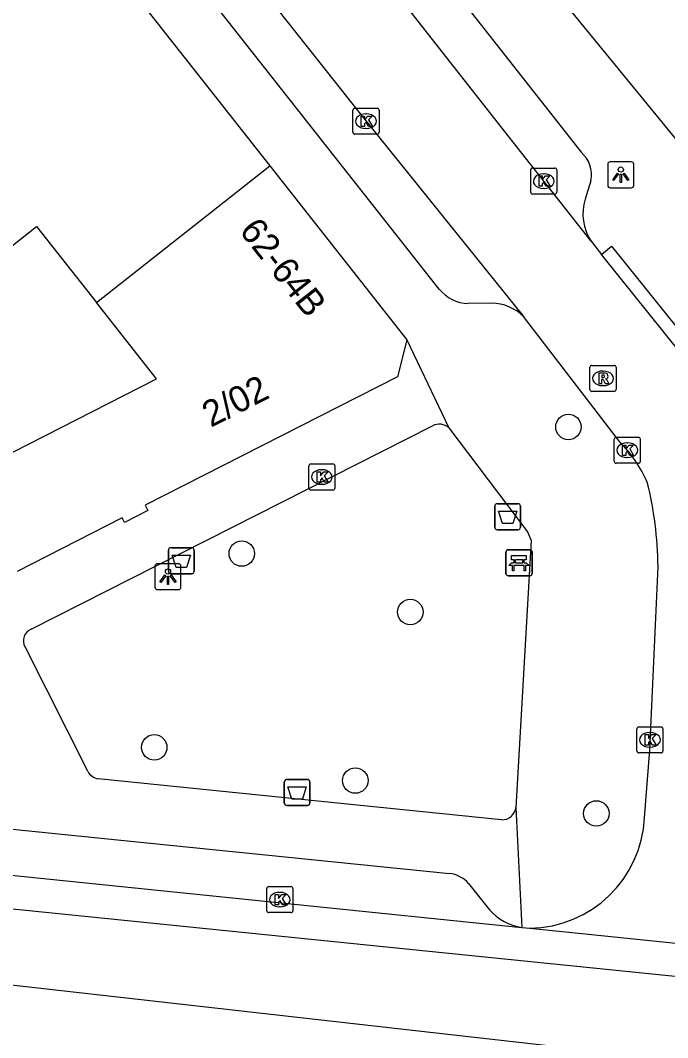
# Model space of a CAD drawing. Extents: x 160664 to 161506, y 382245 to 383288.
# Drawn here: x 160926.7 to 160951.59, y 382930.82 to 382969.93 of the extents above; entities that cross this region are included whole.
import ezdxf

# ---------------------------------------------------------------- set-up
doc = ezdxf.new("R2010")
doc.units = 0
for name, color, linetype in [('IMGEO_Afvalbak', 7, 'Continuous'), ('IMGEO_Bank', 7, 'Continuous'), ('IMGEO_Boom', 7, 'Continuous'), ('IMGEO_Kolk', 7, 'Continuous'), ('IMGEO_Lichtpunt', 7, 'Continuous'), ('IMGEO_OVBaan_gesloten', 7, 'Continuous'), ('IMGEO_Pand', 7, 'Continuous'), ('IMGEO_Pand_nummerreeks', 7, 'Continuous'), ('IMGEO_Rijbaan_lokaal_gesloten', 7, 'Continuous'), ('IMGEO_Rijbaan_lokaal_open', 7, 'Continuous'), ('IMGEO_Rioolput', 7, 'Continuous'), ('IMGEO_Voetpad_open', 7, 'Continuous')]:
    doc.layers.add(name, color=color, linetype=linetype)

msp = doc.modelspace()

# ---------------------------------------------------------------- linework, layer by layer
at = {"layer": 'IMGEO_Afvalbak'}
for p, q in [((160944.943, 382950.45), (160944.943, 382951.25)), ((160944.943, 382951.25), (160944.943, 382950.45)), ((160945.043, 382951.35), (160945.833, 382951.35)), ((160945.833, 382951.35), (160945.043, 382951.35)), ((160945.933, 382951.25), (160945.933, 382950.45)), ((160945.933, 382950.45), (160945.933, 382951.25)), ((160945.833, 382950.35), (160945.043, 382950.35)), ((160945.043, 382950.35), (160945.833, 382950.35)), ((160932.397, 382948.759), (160932.397, 382949.559)), ((160932.397, 382949.559), (160932.397, 382948.759)), ((160932.497, 382949.659), (160933.287, 382949.659)), ((160933.287, 382949.659), (160932.497, 382949.659)), ((160933.387, 382949.559), (160933.387, 382948.759)), ((160933.387, 382948.759), (160933.387, 382949.559)), ((160933.287, 382948.659), (160932.497, 382948.659)), ((160932.497, 382948.659), (160933.287, 382948.659)), ((160936.85, 382939.85), (160936.85, 382940.65)), ((160936.85, 382940.65), (160936.85, 382939.85)), ((160936.95, 382940.75), (160937.74, 382940.75)), ((160937.74, 382940.75), (160936.95, 382940.75)), ((160937.84, 382940.65), (160937.84, 382939.85)), ((160937.84, 382939.85), (160937.84, 382940.65)), ((160937.74, 382939.75), (160936.95, 382939.75)), ((160936.95, 382939.75), (160937.74, 382939.75))]:
    msp.add_line(p, q, dxfattribs=at)
for points in [[(160945.086, 382951.064), (160945.79, 382951.064), (160945.641, 382950.594), (160945.235, 382950.594), (160945.086, 382951.064)], [(160932.54, 382949.373), (160933.244, 382949.373), (160933.095, 382948.903), (160932.689, 382948.903), (160932.54, 382949.373)], [(160936.993, 382940.464), (160937.697, 382940.464), (160937.548, 382939.994), (160937.142, 382939.994), (160936.993, 382940.464)]]:
    msp.add_lwpolyline(points, dxfattribs=at)
for centre, start, end in [((160945.043, 382951.25), 90, 180), ((160945.043, 382951.25), 90, 180), ((160945.833, 382951.25), 0, 90), ((160945.833, 382951.25), 360, 90), ((160945.043, 382950.45), 180, 270), ((160945.043, 382950.45), 180, 270), ((160945.833, 382950.45), 270, 0), ((160945.833, 382950.45), 270, 0), ((160932.497, 382949.559), 90, 180), ((160932.497, 382949.559), 90, 180), ((160933.287, 382949.559), 0, 90), ((160933.287, 382949.559), 360, 90), ((160932.497, 382948.759), 180, 270), ((160932.497, 382948.759), 180, 270), ((160933.287, 382948.759), 270, 0), ((160933.287, 382948.759), 270, 0), ((160936.95, 382940.65), 90, 180), ((160936.95, 382940.65), 90, 180), ((160937.74, 382940.65), 0, 90), ((160937.74, 382940.65), 360, 90), ((160936.95, 382939.85), 180, 270), ((160936.95, 382939.85), 180, 270), ((160937.74, 382939.85), 270, 0), ((160937.74, 382939.85), 270, 0)]:
    msp.add_arc(centre, 0.1, start, end, dxfattribs=at)
at = {"layer": 'IMGEO_Bank'}
for p, q in [((160945.45, 382949.579), (160946.291, 382949.579)), ((160946.291, 382949.579), (160945.45, 382949.579)), ((160945.375, 382948.654), (160945.375, 382949.495)), ((160945.375, 382949.495), (160945.375, 382948.654)), ((160945.684, 382949.085), (160945.684, 382949.191)), ((160945.728, 382949.191), (160945.728, 382949.085)), ((160946.016, 382949.197), (160945.734, 382949.197)), ((160946.022, 382949.085), (160946.022, 382949.191)), ((160946.066, 382949.191), (160946.066, 382949.085)), ((160946.375, 382949.504), (160946.375, 382948.663)), ((160946.375, 382948.663), (160946.375, 382949.504)), ((160946.072, 382948.977), (160945.679, 382948.977)), ((160945.734, 382949.079), (160946.016, 382949.079)), ((160946.3, 382948.579), (160945.459, 382948.579)), ((160945.459, 382948.579), (160946.3, 382948.579))]:
    msp.add_line(p, q, dxfattribs=at)
for points in [[(160945.678, 382949.197), (160945.592, 382949.197), (160945.592, 382949.358), (160946.155, 382949.358), (160946.155, 382949.197), (160946.072, 382949.197)], [(160945.622, 382948.977), (160945.48, 382948.977), (160945.592, 382949.079), (160945.678, 382949.079)], [(160945.672, 382948.97), (160945.672, 382948.763), (160945.629, 382948.763), (160945.629, 382948.97)], [(160946.072, 382949.079), (160946.155, 382949.079), (160946.267, 382948.977), (160946.128, 382948.977)], [(160946.122, 382948.97), (160946.122, 382948.763), (160946.078, 382948.763), (160946.078, 382948.97)]]:
    msp.add_lwpolyline(points, dxfattribs=at)
for centre, radius, start, end in [((160945.453, 382949.501), 0.0779, 92.4484, 184.2845), ((160945.453, 382949.501), 0.0779, 92.4484, 184.2845), ((160946.297, 382949.501), 0.0779, 2.4484, 94.2845), ((160946.297, 382949.501), 0.0779, 2.4484, 94.2845), ((160945.677, 382949.19), 0.00671, 2.8957, 87.1043), ((160945.734, 382949.19), 0.00671, 92.8957, 177.1043), ((160946.016, 382949.19), 0.00671, 2.8957, 87.1043), ((160946.073, 382949.19), 0.00671, 92.8957, 177.1043), ((160945.622, 382948.97), 0.00671, 2.8957, 87.1043), ((160945.679, 382948.97), 0.00671, 92.8957, 177.1043), ((160945.677, 382949.086), 0.00671, 272.8957, 357.1043), ((160945.734, 382949.086), 0.00671, 182.8957, 267.1043), ((160946.016, 382949.086), 0.00671, 272.8957, 357.1043), ((160946.073, 382949.086), 0.00671, 182.8957, 267.1043), ((160946.071, 382948.97), 0.00671, 2.8957, 87.1043), ((160946.128, 382948.97), 0.00671, 92.8957, 177.1043), ((160945.453, 382948.657), 0.0779, 182.4484, 274.2845), ((160945.453, 382948.657), 0.0779, 182.4484, 274.2845), ((160946.297, 382948.657), 0.0779, 272.4484, 4.2845), ((160946.297, 382948.657), 0.0779, 272.4484, 4.2845)]:
    msp.add_arc(centre, radius, start, end, dxfattribs=at)
at = {"layer": 'IMGEO_Boom'}
for centre in [(160947.774, 382954.299), (160935.217, 382949.432), (160941.697, 382947.185), (160931.853, 382941.982), (160939.581, 382940.705), (160948.847, 382939.442)]:
    msp.add_circle(centre, 0.489, dxfattribs=at)
at = {"layer": 'IMGEO_Kolk'}
for p, q in [((160939.492, 382965.628), (160939.492, 382966.48)), ((160939.567, 382966.554), (160940.419, 382966.554)), ((160940.493, 382966.48), (160940.493, 382965.628)), ((160939.98, 382966.334), (160940.005, 382966.334)), ((160940.003, 382965.774), (160939.978, 382965.774)), ((160940.419, 382965.554), (160939.567, 382965.554)), ((160946.326, 382963.327), (160946.326, 382964.179)), ((160946.401, 382964.253), (160947.253, 382964.253)), ((160946.814, 382964.033), (160946.839, 382964.033)), ((160947.327, 382964.179), (160947.327, 382963.327)), ((160947.253, 382963.253), (160946.401, 382963.253)), ((160946.837, 382963.473), (160946.812, 382963.473)), ((160949.613, 382953.905), (160950.465, 382953.905)), ((160949.538, 382952.979), (160949.538, 382953.831)), ((160950.026, 382953.685), (160950.051, 382953.685)), ((160950.539, 382953.831), (160950.539, 382952.979)), ((160950.049, 382953.125), (160950.024, 382953.125)), ((160937.795, 382951.95), (160937.795, 382952.802)), ((160937.87, 382952.876), (160938.722, 382952.876)), ((160938.796, 382952.802), (160938.796, 382951.95)), ((160950.465, 382952.905), (160949.613, 382952.905)), ((160938.283, 382952.656), (160938.308, 382952.656)), ((160938.306, 382952.096), (160938.281, 382952.096)), ((160938.722, 382951.876), (160937.87, 382951.876)), ((160950.407, 382941.845), (160950.407, 382942.697)), ((160950.482, 382942.771), (160951.334, 382942.771)), ((160950.895, 382942.551), (160950.92, 382942.551)), ((160951.408, 382942.697), (160951.408, 382941.845)), ((160951.334, 382941.771), (160950.482, 382941.771)), ((160950.918, 382941.991), (160950.893, 382941.991)), ((160936.18, 382935.703), (160936.18, 382936.555)), ((160936.255, 382936.629), (160937.107, 382936.629)), ((160936.668, 382936.409), (160936.693, 382936.409)), ((160937.181, 382936.555), (160937.181, 382935.703)), ((160936.691, 382935.849), (160936.666, 382935.849)), ((160937.107, 382935.629), (160936.255, 382935.629))]:
    msp.add_line(p, q, dxfattribs=at)
for points in [[(160939.492, 382965.628), (160939.492, 382966.48)], [(160939.567, 382966.554), (160940.419, 382966.554)], [(160940.493, 382966.48), (160940.493, 382965.628)], [(160939.813, 382966.254), (160939.936, 382966.254), (160939.936, 382966.103), (160940.066, 382966.254), (160940.23, 382966.254), (160940.084, 382966.103), (160940.237, 382965.854), (160940.085, 382965.854), (160940, 382966.018), (160939.936, 382965.951), (160939.936, 382965.854), (160939.813, 382965.854), (160939.813, 382966.254)], [(160940.419, 382965.554), (160939.567, 382965.554)], [(160946.326, 382963.327), (160946.326, 382964.179)], [(160946.401, 382964.253), (160947.253, 382964.253)], [(160947.327, 382964.179), (160947.327, 382963.327)], [(160946.647, 382963.953), (160946.77, 382963.953), (160946.77, 382963.802), (160946.9, 382963.953), (160947.064, 382963.953), (160946.918, 382963.802), (160947.071, 382963.553), (160946.919, 382963.553), (160946.834, 382963.717), (160946.77, 382963.65), (160946.77, 382963.553), (160946.647, 382963.553), (160946.647, 382963.953)], [(160947.253, 382963.253), (160946.401, 382963.253)], [(160949.613, 382953.905), (160950.465, 382953.905)], [(160949.538, 382952.979), (160949.538, 382953.831)], [(160949.859, 382953.605), (160949.982, 382953.605), (160949.982, 382953.454), (160950.112, 382953.605), (160950.276, 382953.605), (160950.13, 382953.454), (160950.283, 382953.205), (160950.131, 382953.205), (160950.046, 382953.369), (160949.982, 382953.302), (160949.982, 382953.205), (160949.859, 382953.205), (160949.859, 382953.605)], [(160950.539, 382953.831), (160950.539, 382952.979)], [(160937.795, 382951.95), (160937.795, 382952.802)], [(160937.87, 382952.876), (160938.722, 382952.876)], [(160938.796, 382952.802), (160938.796, 382951.95)], [(160950.465, 382952.905), (160949.613, 382952.905)], [(160938.116, 382952.576), (160938.239, 382952.576), (160938.239, 382952.425), (160938.369, 382952.576), (160938.533, 382952.576), (160938.387, 382952.425), (160938.54, 382952.176), (160938.388, 382952.176), (160938.303, 382952.34), (160938.239, 382952.273), (160938.239, 382952.176), (160938.116, 382952.176), (160938.116, 382952.576)], [(160938.722, 382951.876), (160937.87, 382951.876)], [(160950.407, 382941.845), (160950.407, 382942.697)], [(160950.482, 382942.771), (160951.334, 382942.771)], [(160951.408, 382942.697), (160951.408, 382941.845)], [(160950.728, 382942.471), (160950.851, 382942.471), (160950.851, 382942.32), (160950.981, 382942.471), (160951.145, 382942.471), (160950.999, 382942.32), (160951.152, 382942.071), (160951, 382942.071), (160950.915, 382942.235), (160950.851, 382942.168), (160950.851, 382942.071), (160950.728, 382942.071), (160950.728, 382942.471)], [(160951.334, 382941.771), (160950.482, 382941.771)], [(160936.18, 382935.703), (160936.18, 382936.555)], [(160936.255, 382936.629), (160937.107, 382936.629)], [(160936.501, 382936.329), (160936.624, 382936.329), (160936.624, 382936.178), (160936.754, 382936.329), (160936.918, 382936.329), (160936.772, 382936.178), (160936.925, 382935.929), (160936.773, 382935.929), (160936.688, 382936.093), (160936.624, 382936.026), (160936.624, 382935.929), (160936.501, 382935.929), (160936.501, 382936.329)], [(160937.181, 382936.555), (160937.181, 382935.703)], [(160937.107, 382935.629), (160936.255, 382935.629)]]:
    msp.add_lwpolyline(points, dxfattribs=at)
for centre, start, end in [((160939.569, 382966.478), 91.552, 178.448), ((160939.569, 382966.478), 91.552, 178.448), ((160940.417, 382966.478), 1.552, 88.448), ((160940.417, 382966.478), 1.552, 88.448), ((160939.569, 382965.63), 181.552, 268.448), ((160939.569, 382965.63), 181.552, 268.448), ((160940.417, 382965.63), 271.552, 358.448), ((160940.417, 382965.63), 271.552, 358.448), ((160946.403, 382964.177), 91.552, 178.448), ((160946.403, 382964.177), 91.552, 178.448), ((160947.251, 382964.177), 1.552, 88.448), ((160947.251, 382964.177), 1.552, 88.448), ((160946.403, 382963.329), 181.552, 268.448), ((160946.403, 382963.329), 181.552, 268.448), ((160947.251, 382963.329), 271.552, 358.448), ((160947.251, 382963.329), 271.552, 358.448), ((160949.615, 382953.829), 91.552, 178.448), ((160949.615, 382953.829), 91.552, 178.448), ((160950.463, 382953.829), 1.552, 88.448), ((160950.463, 382953.829), 1.552, 88.448), ((160937.872, 382952.8), 91.552, 178.448), ((160937.872, 382952.8), 91.552, 178.448), ((160938.72, 382952.8), 1.552, 88.448), ((160938.72, 382952.8), 1.552, 88.448), ((160949.615, 382952.981), 181.552, 268.448), ((160949.615, 382952.981), 181.552, 268.448), ((160950.463, 382952.981), 271.552, 358.448), ((160950.463, 382952.981), 271.552, 358.448), ((160937.872, 382951.952), 181.552, 268.448), ((160937.872, 382951.952), 181.552, 268.448), ((160938.72, 382951.952), 271.552, 358.448), ((160938.72, 382951.952), 271.552, 358.448), ((160950.484, 382942.695), 91.552, 178.448), ((160950.484, 382942.695), 91.552, 178.448), ((160951.332, 382942.695), 1.552, 88.448), ((160951.332, 382942.695), 1.552, 88.448), ((160950.484, 382941.847), 181.552, 268.448), ((160950.484, 382941.847), 181.552, 268.448), ((160951.332, 382941.847), 271.552, 358.448), ((160951.332, 382941.847), 271.552, 358.448), ((160936.257, 382936.553), 91.552, 178.448), ((160936.257, 382936.553), 91.552, 178.448), ((160937.105, 382936.553), 1.552, 88.448), ((160937.105, 382936.553), 1.552, 88.448), ((160936.257, 382935.705), 181.552, 268.448), ((160936.257, 382935.705), 181.552, 268.448), ((160937.105, 382935.705), 271.552, 358.448), ((160937.105, 382935.705), 271.552, 358.448)]:
    msp.add_arc(centre, 0.0765, start, end, dxfattribs=at)
for centre, major_axis, ratio, start_param, end_param in [((160939.979, 382966.054), (-0.387, 0.002), 0.722429, 4.712389, 7.853982), ((160940.004, 382966.054), (-0.39, 0.002), 0.717154, 1.570796, 4.712389), ((160946.813, 382963.753), (-0.387, 0.002), 0.722429, 4.712389, 7.853982), ((160946.838, 382963.753), (-0.39, 0.002), 0.717154, 1.570796, 4.712389), ((160950.025, 382953.405), (-0.387, 0.002), 0.722429, 4.712389, 7.853982), ((160950.05, 382953.405), (-0.39, 0.002), 0.717154, 1.570796, 4.712389), ((160938.282, 382952.376), (-0.387, 0.002), 0.722429, 4.712389, 7.853982), ((160938.307, 382952.376), (-0.39, 0.002), 0.717154, 1.570796, 4.712389), ((160950.894, 382942.271), (-0.387, 0.002), 0.722429, 4.712389, 7.853982), ((160950.919, 382942.271), (-0.39, 0.002), 0.717154, 1.570796, 4.712389), ((160936.667, 382936.129), (-0.387, 0.002), 0.722429, 4.712389, 7.853982), ((160936.692, 382936.129), (-0.39, 0.002), 0.717154, 1.570796, 4.712389)]:
    msp.add_ellipse(centre, major_axis=major_axis, ratio=ratio, start_param=start_param, end_param=end_param, dxfattribs=at)
at = {"layer": 'IMGEO_Lichtpunt'}
for p, q in [((160949.289, 382964.398), (160949.289, 382963.591)), ((160949.289, 382964.398), (160949.289, 382963.591)), ((160950.191, 382964.493), (160949.383, 382964.493)), ((160950.191, 382964.493), (160949.383, 382964.493)), ((160950.285, 382963.591), (160950.285, 382964.398)), ((160950.285, 382963.591), (160950.285, 382964.398)), ((160949.383, 382963.497), (160950.191, 382963.497)), ((160949.383, 382963.497), (160950.191, 382963.497)), ((160931.881, 382948.947), (160931.881, 382948.14)), ((160931.881, 382948.947), (160931.881, 382948.14)), ((160932.783, 382949.042), (160931.975, 382949.042)), ((160932.783, 382949.042), (160931.975, 382949.042)), ((160932.877, 382948.14), (160932.877, 382948.947)), ((160932.877, 382948.14), (160932.877, 382948.947)), ((160931.975, 382948.046), (160932.783, 382948.046)), ((160931.975, 382948.046), (160932.783, 382948.046))]:
    msp.add_line(p, q, dxfattribs=at)
for points in [[(160949.663, 382964.062), (160949.702, 382964.034), (160949.514, 382963.772), (160949.476, 382963.799), (160949.663, 382964.062)], [(160949.765, 382964.014), (160949.812, 382964.014), (160949.812, 382963.692), (160949.765, 382963.692), (160949.765, 382964.014)], [(160949.875, 382964.034), (160949.913, 382964.061), (160950.1, 382963.799), (160950.061, 382963.771), (160949.875, 382964.034)], [(160932.255, 382948.611), (160932.294, 382948.583), (160932.106, 382948.321), (160932.068, 382948.348), (160932.255, 382948.611)], [(160932.357, 382948.563), (160932.404, 382948.563), (160932.404, 382948.241), (160932.357, 382948.241), (160932.357, 382948.563)], [(160932.467, 382948.583), (160932.505, 382948.61), (160932.692, 382948.348), (160932.653, 382948.32), (160932.467, 382948.583)]]:
    msp.add_lwpolyline(points, dxfattribs=at)
for centre in [(160949.788, 382964.196), (160932.38, 382948.745)]:
    msp.add_circle(centre, 0.0994, dxfattribs=at)
for centre, start, end in [((160949.383, 382964.398), 90, 180), ((160949.383, 382964.398), 90, 180), ((160950.191, 382964.398), 0, 90), ((160950.191, 382964.398), 0, 90), ((160949.383, 382963.591), 180, 270), ((160949.383, 382963.591), 180, 270), ((160950.191, 382963.591), 270, 0), ((160950.191, 382963.591), 270, 360), ((160931.975, 382948.947), 90, 180), ((160931.975, 382948.947), 90, 180), ((160932.783, 382948.947), 0, 90), ((160932.783, 382948.947), 0, 90), ((160931.975, 382948.14), 180, 270), ((160931.975, 382948.14), 180, 270), ((160932.783, 382948.14), 270, 0), ((160932.783, 382948.14), 270, 360)]:
    msp.add_arc(centre, 0.0946, start, end, dxfattribs=at)
at = {"layer": 'IMGEO_OVBaan_gesloten'}
msp.add_lwpolyline([(160870.47, 382922.866), (160882.904, 382929.187), (160890.673, 382931.836), (160897.982, 382933.621), (160903.988, 382934.545), (160909.581, 382934.405), (160918.971, 382933.683), (160951.086, 382930.055), (160959.79, 382929.599), (160967.578, 382927.438), (160972.145, 382924.641), (160978.816, 382919.461), (160981.785, 382916.694)], dxfattribs=at)
at = {"layer": 'IMGEO_Pand'}
for points in [[(160953.589, 382963.329), (160923.54, 383000), (160917.629, 383007.213), (160917.332, 383007.56)], [(160922.87, 382981.373), (160918.943, 382978.278), (160916.084, 382976.025), (160918.254, 382973.271), (160913.945, 382969.874), (160910.495, 382967.154), (160914.937, 382961.519), (160918.411, 382964.257), (160922.745, 382967.673), (160924.959, 382964.865), (160918.978, 382960.151), (160917.095, 382958.667), (160919.394, 382955.749), (160922.946, 382958.549), (160927.325, 382962.001), (160929.626, 382959.081)], [(160922.87, 382981.373), (160936.296, 382964.339)], [(160929.626, 382959.081), (160936.296, 382964.339)], [(160936.296, 382964.339), (160941.569, 382957.648)], [(160924.572, 382952.401), (160931.94, 382956.146), (160929.626, 382959.081)], [(160941.569, 382957.648), (160941.208, 382956.231), (160931.5, 382951.298), (160931.606, 382951.091), (160930.705, 382950.633), (160930.62, 382950.8), (160926.577, 382948.746)]]:
    msp.add_lwpolyline(points, dxfattribs=at)
at = {"layer": 'IMGEO_Rijbaan_lokaal_gesloten'}
for points in [[(160899.65, 382939.904), (160910.957, 382938.648), (160945.978, 382935.062)], [(160874.133, 382934.008), (160885.51, 382936.782), (160890.497, 382938.296), (160895.761, 382938.889), (160961.831, 382932.175), (160965.691, 382931.306), (160969.512, 382929.861), (160972.821, 382927.904), (160976.623, 382925.025), (160978.469, 382923.697)], [(160945.978, 382935.062), (160946.296, 382935.03)], [(160946.296, 382935.03), (160958.649, 382933.764)]]:
    msp.add_lwpolyline(points, dxfattribs=at)
at = {"layer": 'IMGEO_Rijbaan_lokaal_open'}
for points in [[(160948.644, 382961.441), (160945.313, 382965.677), (160933.124, 382981.221), (160924.797, 382991.941), (160918.803, 382999.544), (160918.437, 383000), (160913.779, 383005.798)], [(160912.174, 383001.388), (160912.505, 383000.929), (160913.236, 383000), (160915.288, 382997.392), (160924.054, 382986.182), (160931.369, 382976.952), (160939.776, 382966.323), (160946.054, 382958.546)], [(160948.644, 382961.441), (160949.045, 382960.931)], [(160952.666, 382956.429), (160949.045, 382960.931)], [(160949.734, 382953.736), (160946.054, 382958.546)], [(160950.7, 382939.274), (160950.899, 382941.887), (160951.219, 382948.94)]]:
    msp.add_lwpolyline(points, dxfattribs=at)
for centre, radius, start, end in [((160946.164, 382950.135), 5.071, 23.7612, 45.2496), ((160937.542, 382948.837), 13.677, 0.4323, 14.1399), ((160946.233, 382939.503), 4.473, 270.8089, 357.0712)]:
    msp.add_arc(centre, radius, start, end, dxfattribs=at)
at = {"layer": 'IMGEO_Rioolput'}
for p, q in [((160948.603, 382955.742), (160948.603, 382956.594)), ((160948.678, 382956.668), (160949.53, 382956.668)), ((160949.604, 382956.594), (160949.604, 382955.742)), ((160949.091, 382956.448), (160949.116, 382956.448)), ((160949.114, 382955.888), (160949.089, 382955.888)), ((160949.53, 382955.668), (160948.678, 382955.668))]:
    msp.add_line(p, q, dxfattribs=at)
for points in [[(160948.603, 382955.742), (160948.603, 382956.594)], [(160948.678, 382956.668), (160949.53, 382956.668)], [(160949.604, 382956.594), (160949.604, 382955.742)], [(160949.192, 382956.366), (160948.94, 382956.368), (160948.94, 382955.968)], [(160949.118, 382956.287), (160949.064, 382956.287), (160949.064, 382956.206)], [(160949.064, 382956.206), (160949.116, 382956.206)], [(160948.94, 382955.968), (160949.064, 382955.968), (160949.064, 382956.13), (160949.075, 382956.13)], [(160949.122, 382956.101), (160949.193, 382955.968), (160949.333, 382955.968), (160949.268, 382956.094)], [(160949.53, 382955.668), (160948.678, 382955.668)]]:
    msp.add_lwpolyline(points, dxfattribs=at)
for centre, radius, start, end in [((160948.68, 382956.592), 0.0765, 91.552, 178.448), ((160948.68, 382956.592), 0.0765, 91.552, 178.448), ((160949.528, 382956.592), 0.0765, 1.552, 88.448), ((160949.528, 382956.592), 0.0765, 1.552, 88.448), ((160949.1, 382956.395), 0.19, 274.7715, 282.9687), ((160949.124, 382956.191), 0.0964, 77.0061, 93.1865), ((160949.138, 382956.248), 0.0378, 276.6634, 79.6772), ((160949.191, 382956.256), 0.109, 350.3612, 89.416), ((160949.189, 382956.256), 0.112, 277.5842, 350.9817), ((160949.074, 382956.077), 0.0533, 26.0293, 88.6989), ((160949.173, 382956.041), 0.108, 29.5134, 73.7905), ((160948.68, 382955.744), 0.0765, 181.552, 268.448), ((160948.68, 382955.744), 0.0765, 181.552, 268.448), ((160949.528, 382955.744), 0.0765, 271.552, 358.448), ((160949.528, 382955.744), 0.0765, 271.552, 358.448)]:
    msp.add_arc(centre, radius, start, end, dxfattribs=at)
for centre, major_axis, ratio, start_param, end_param in [((160949.09, 382956.168), (-0.387, 0.002), 0.722429, 4.712389, 7.853982), ((160949.115, 382956.168), (-0.39, 0.002), 0.717154, 1.570796, 4.712389)]:
    msp.add_ellipse(centre, major_axis=major_axis, ratio=ratio, start_param=start_param, end_param=end_param, dxfattribs=at)
at = {"layer": 'IMGEO_Voetpad_open'}
for points in [[(160942.811, 382959.598), (160912.693, 382997.808)], [(160935.436, 382981.183), (160948.265, 382964.86)], [(160948.641, 382963.767), (160948.423, 382963.057)], [(160949.045, 382960.931), (160949.433, 382961.245), (160953.054, 382956.743)], [(160944.83, 382959.064), (160943.921, 382959.04)], [(160941.569, 382957.648), (160943.18, 382954.261)], [(160927.119, 382946.525), (160942.549, 382954.344)], [(160943.18, 382954.261), (160946.201, 382950.273), (160946.345, 382949.934), (160945.757, 382939.672)], [(160929.3, 382941.062), (160926.884, 382945.847)], [(160945.201, 382939.197), (160929.692, 382940.775)], [(160914.634, 382940.032), (160943.203, 382937.135)], [(160945.757, 382939.672), (160945.978, 382935.062)], [(160943.938, 382936.75), (160944.738, 382935.738)]]:
    msp.add_lwpolyline(points, dxfattribs=at)
for centre, radius, start, end in [((160947.51, 382963.989), 1.152, 348.8771, 49.0901), ((160950.201, 382962.477), 1.87, 161.9342, 213.6404), ((160943.998, 382960.576), 1.538, 219.4887, 267.1337), ((160944.766, 382957.207), 1.858, 46.1032, 88.0204), ((160942.806, 382953.858), 0.55, 47.1568, 117.8562), ((160927.299, 382946.083), 0.478, 112.1788, 209.5878), ((160929.763, 382941.283), 0.513, 205.5062, 262.0749), ((160945.223, 382939.734), 0.537, 267.6069, 353.4088), ((160943.071, 382935.989), 1.154, 41.2843, 83.4238), ((160946.291, 382937.112), 2.074, 221.4922, 261.3128)]:
    msp.add_arc(centre, radius, start, end, dxfattribs=at)

# ---------------------------------------------------------------- texts
at = {"layer": 'IMGEO_Pand_nummerreeks'}
for s, rotation, p in [('62-64B', 308.239, (160935.09, 382961.831)), ('2/02', 26.9347, (160934.026, 382954.265))]:
    msp.add_text(s, height=1, rotation=rotation, dxfattribs=at).set_placement(p)

doc.saveas('drawing.dxf')
